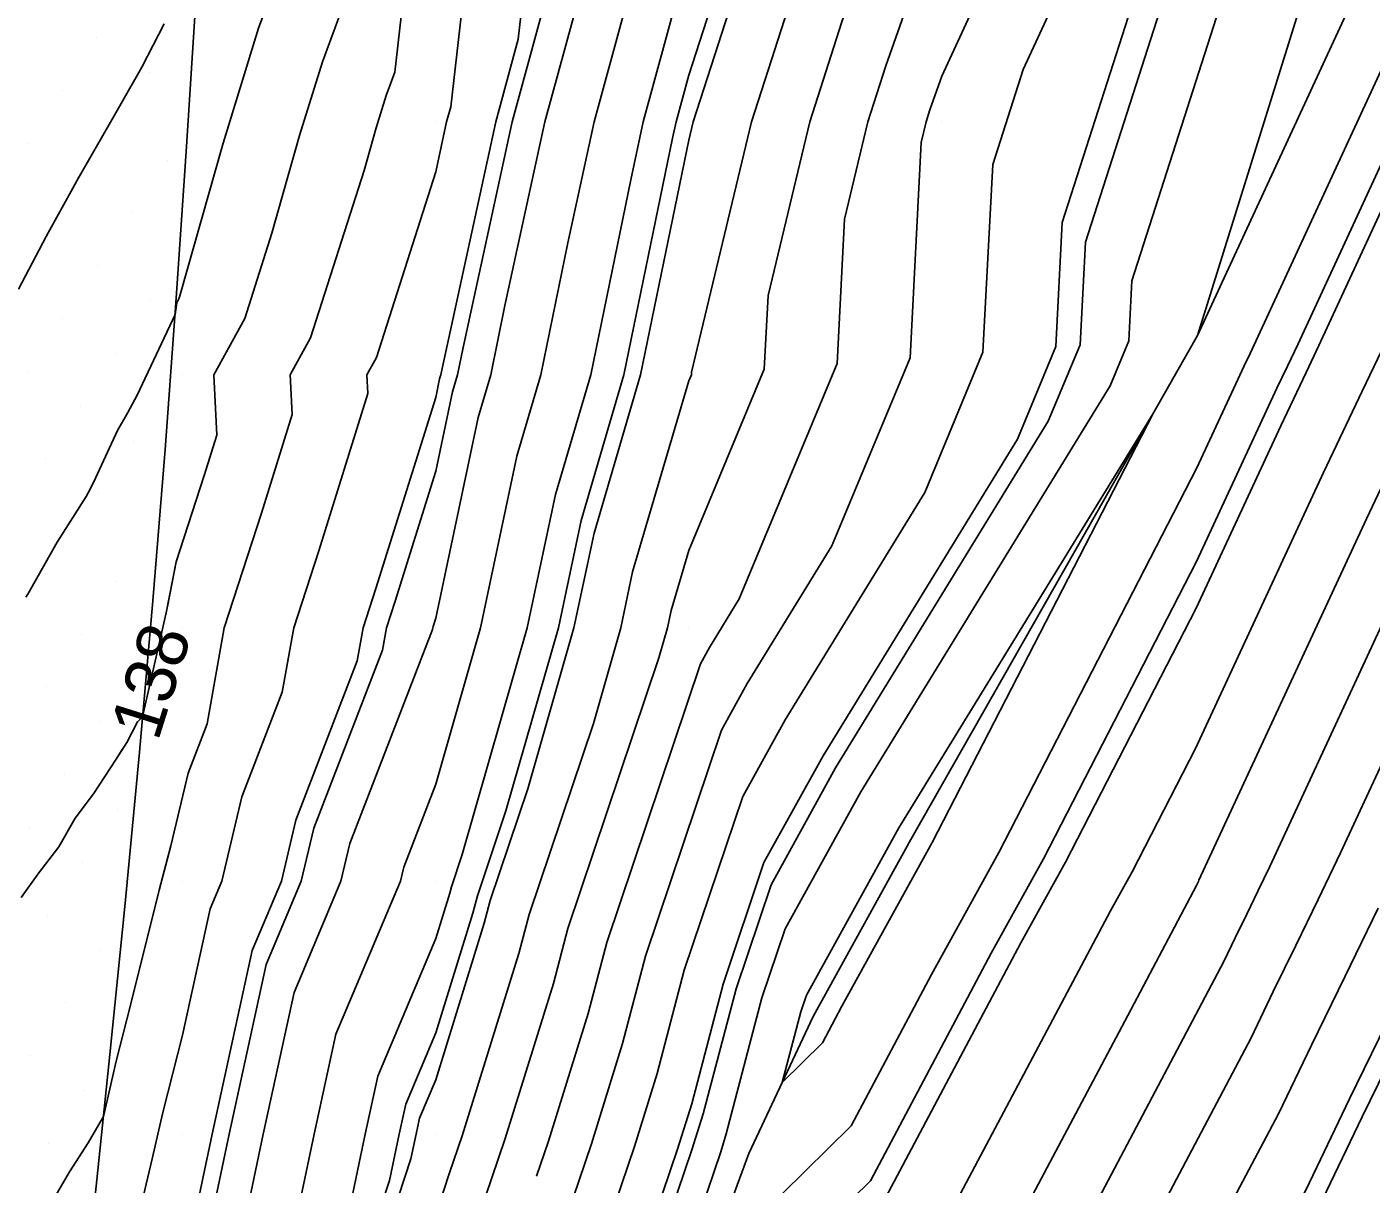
# Model space of a CAD drawing. Extents: x 2354170 to 2357230, y 866100 to 868290.
# Drawn here: x 2355353.8 to 2355406.9, y 866678 to 866723.8 of the extents above; entities that cross this region are included whole.
import ezdxf

# ---------------------------------------------------------------- set-up
doc = ezdxf.new("R2010")
doc.units = 0
for name, color, linetype in [('Default', 7, 'Continuous'), ('DTM Contours Major', 7, 'Continuous'), ('DTM Contours Minor', 7, 'Continuous'), ('DTM Contours Minor Text', 7, 'Continuous'), ('Exist DTM QL2 LIDAR Elevation Point', 7, 'Continuous'), ('Exist DTM Scan Elevation Point', 7, 'Continuous'), ('Exist Roads EOP', 7, 'Continuous'), ('PH Exist DTM Breakline', 7, 'Continuous')]:
    doc.layers.add(name, color=color, linetype=linetype)

msp = doc.modelspace()

# ---------------------------------------------------------------- linework, layer by layer
at = {"layer": 'Default'}
for points in [[(2355426.738, 866795.42), (2355422.853, 866786.427), (2355422.69, 866786.044), (2355419.767, 866779.881), (2355417.705, 866774.455), (2355412.616, 866762.479), (2355409.767, 866755.062), (2355407.731, 866750.816), (2355402.426, 866741.839), (2355399.217, 866734.344), (2355396.897, 866730.111), (2355393.184, 866722.07), (2355391.984, 866718.327), (2355391.6, 866710.905), (2355389.296, 866705.365), (2355383.783, 866696.383), (2355382.108, 866693.351), (2355379.798, 866686.486), (2355378.724, 866682.398), (2355377.831, 866679.521), (2355374.102, 866668.513), (2355372.691, 866664.216), (2355372.475, 866662.008), (2355369.995, 866648.686)], [(2355380.432, 866698.584), (2355380.79, 866699.232), (2355381.969, 866701.153), (2355385.84, 866710.46), (2355386.134, 866716.166), (2355387.053, 866720.007), (2355387.765, 866722.218), (2355389.976, 866728.506), (2355390.674, 866730.018), (2355394.597, 866737.176), (2355400.023, 866749.851), (2355400.124, 866750.023), (2355403.948, 866758.001), (2355407.677, 866767.708), (2355408.456, 866770.008), (2355408.957, 866771.027), (2355409.976, 866774.077), (2355412.219, 866779.979), (2355414.268, 866784.3), (2355416.258, 866790.008), (2355416.835, 866791.165)], [(2355373.665, 866688.685), (2355376.205, 866696.236), (2355377.285, 866700.007), (2355377.755, 866702.227), (2355379.976, 866709.767), (2355380.079, 866710.015), (2355380.084, 866710.115), (2355382.45, 866720.007), (2355384.284, 866725.699), (2355385.798, 866730.007), (2355386.841, 866733.142), (2355389.976, 866740.006), (2355389.976, 866740.007), (2355389.977, 866740.009), (2355394.106, 866750.008), (2355395.873, 866754.111), (2355398.138, 866760.008), (2355398.555, 866761.429), (2355399.976, 866766.992), (2355400.998, 866770.008), (2355403.958, 866776.026), (2355405.289, 866780.008), (2355406.591, 866783.393), (2355408.028, 866790.008)], [(2355372.131, 866689.234), (2355373.616, 866693.647), (2355375.438, 866700.007), (2355376.231, 866703.752), (2355378.073, 866710.007), (2355379.976, 866719.285), (2355380.149, 866720.007), (2355382.543, 866727.44), (2355383.446, 866730.007), (2355385.076, 866734.907), (2355387.405, 866740.008), (2355388.073, 866741.91), (2355389.976, 866747.256), (2355391.112, 866750.008), (2355393.781, 866756.203), (2355395.242, 866760.008), (2355396.315, 866763.668), (2355397.935, 866770.008), (2355398.462, 866771.522), (2355399.976, 866775.511), (2355401.459, 866778.525), (2355401.954, 866780.008), (2355403.471, 866783.952)], [(2355375.198, 866688.135), (2355378.795, 866698.826), (2355379.133, 866700.007), (2355379.28, 866700.702), (2355379.976, 866703.064), (2355382.959, 866710.238), (2355383.109, 866713.141), (2355384.752, 866720.007), (2355386.025, 866723.958), (2355388.151, 866730.007), (2355388.607, 866731.377), (2355389.976, 866734.375), (2355392.287, 866738.591), (2355395.076, 866745.108), (2355397.099, 866750.008), (2355397.965, 866752.018), (2355399.976, 866757.253), (2355401.039, 866759.471), (2355402.036, 866762.068), (2355404.727, 866770.008), (2355406.458, 866773.526), (2355408.623, 866780.008)], [(2355393.102, 866687.571), (2355394.862, 866690.756), (2355400.024, 866700.789), (2355403.366, 866707.994), (2355403.864, 866709.054), (2355404.371, 866710.109), (2355404.874, 866711.166), (2355410.354, 866723.01), (2355410.865, 866724.064), (2355411.382, 866725.117), (2355411.913, 866726.174), (2355423.71, 866745.702), (2355424.26, 866746.781), (2355424.8, 866747.887), (2355425.348, 866748.991), (2355425.437, 866749.168), (2355425.98, 866750.277), (2355426.51, 866751.392), (2355437.926, 866773.912), (2355438.242, 866774.569), (2355438.558, 866775.228), (2355438.887, 866775.883), (2355439.089, 866776.283)], [(2355410.958, 866767.207), (2355406.857, 866756.532), (2355403.928, 866750.419), (2355401.224, 866745.845), (2355396.907, 866735.76), (2355393.786, 866730.065), (2355389.976, 866721.814), (2355389.506, 866720.477), (2355389.355, 866720.007), (2355389.159, 866719.191), (2355388.72, 866710.683), (2355385.632, 866703.259), (2355382.286, 866697.807), (2355381.27, 866695.967), (2355378.265, 866687.036), (2355377.358, 866683.585), (2355376.13, 866679.627), (2355373.208, 866671.003), (2355371.202, 866664.894), (2355370.895, 866661.755), (2355368.729, 866650.117)], [(2355415.338, 866751.608), (2355404.828, 866733.827), (2355403.837, 866731.512), (2355403.121, 866730.205), (2355401.974, 866727.722), (2355397.484, 866713.725), (2355397.361, 866711.35), (2355396.624, 866709.577), (2355386.776, 866693.533), (2355383.784, 866688.117), (2355382.865, 866685.387), (2355381.456, 866680.022), (2355381.235, 866679.311), (2355375.89, 866663.533), (2355375.669, 866662.86), (2355375.635, 866662.515), (2355374.744, 866657.726), (2355376.913, 866661.887), (2355377.018, 866662.106), (2355377.122, 866662.322), (2355377.669, 866663.387), (2355383.664, 866677.653), (2355386.392, 866680.337), (2355389.565, 866686.317)], [(2355404.065, 866738.574), (2355403.627, 866737.833), (2355401.527, 866732.928), (2355400.009, 866730.158), (2355397.579, 866724.896), (2355394.734, 866716.026), (2355394.481, 866711.128), (2355392.96, 866707.471), (2355385.279, 866694.958), (2355382.946, 866690.734), (2355381.332, 866685.936), (2355380.09, 866681.21), (2355379.533, 866679.416), (2355374.996, 866666.023), (2355374.18, 866663.538), (2355374.055, 866662.262), (2355371.262, 866647.255), (2355371.211, 866647.088), (2355371.209, 866647.056), (2355371.206, 866647.024), (2355371.202, 866646.992), (2355371.196, 866646.961), (2355371.004, 866645.244)], [(2355353.73, 866675.37), (2355354.404, 866676.822), (2355354.848, 866677.381), (2355355.501, 866678.515), (2355356.243, 866679.662), (2355356.846, 866680.706), (2355357.349, 866682.885), (2355357.919, 866685.108), (2355359.044, 866689.648), (2355359.508, 866691.4), (2355360.188, 866694.265), (2355360.943, 866696.223), (2355361.616, 866700.007), (2355363.09, 866704.547), (2355364.308, 866708.444), (2355364.23, 866710.007), (2355365.033, 866711.47), (2355367.143, 866718.083), (2355367.622, 866719.773), (2355368.015, 866721.045), (2355368.357, 866721.967), (2355369.334, 866730.563)], [(2355357.724, 866674.635), (2355358.77, 866679.035), (2355359.193, 866680.865), (2355359.976, 866683.92), (2355361.068, 866688.914), (2355361.528, 866690.007), (2355362.318, 866693.339), (2355363.91, 866697.466), (2355364.363, 866700.007), (2355365.352, 866703.056), (2355367.294, 866709.268), (2355367.257, 866710.007), (2355367.637, 866710.699), (2355369.976, 866718.027), (2355370.407, 866720.007), (2355370.567, 866720.599), (2355371.686, 866730.44)], [(2355359.865, 866673.986), (2355359.976, 866674.451), (2355361.136, 866680.007), (2355362.723, 866687.26), (2355363.878, 866690.007), (2355364.449, 866692.412), (2355366.878, 866698.709), (2355367.109, 866700.007), (2355367.614, 866701.564), (2355369.976, 866709.117), (2355370.131, 866709.852), (2355370.177, 866710.007), (2355370.229, 866710.26), (2355372.35, 866720.007), (2355373.237, 866723.268), (2355374.038, 866730.317)], [(2355378.575, 866728.606), (2355376.236, 866720.007), (2355375.196, 866715.227), (2355374.125, 866710.007), (2355373.181, 866706.802), (2355371.742, 866700.007), (2355369.976, 866693.84), (2355368.709, 866690.558), (2355368.579, 866690.007), (2355366.032, 866683.951), (2355365.169, 866680.007), (2355363.9, 866673.931), (2355362.268, 866668.963), (2355361.413, 866660.237), (2355361.128, 866658.704), (2355358.859, 866651.27), (2355358.776, 866649.832)], [(2355364.198, 866727.003), (2355362.977, 866723.713), (2355361.575, 866719.171), (2355359.865, 866713.137), (2355359.825, 866713.012), (2355359.741, 866712.858), (2355359.677, 866712.394), (2355358.178, 866709.206), (2355357.803, 866708.525), (2355357.405, 866707.81), (2355356.528, 866705.923), (2355356.333, 866705.522), (2355356.159, 866705.209), (2355355.015, 866703.396), (2355353.854, 866701.339), (2355353.773, 866701.22)], [(2355370.598, 866689.784), (2355371.026, 866691.057), (2355373.59, 866700.007), (2355374.706, 866705.277), (2355376.099, 866710.007), (2355377.679, 866717.71), (2355378.179, 866720.007), (2355379.976, 866726.614)], [(2355357.222, 866650.18), (2355357.315, 866651.793), (2355359.74, 866659.738), (2355359.74, 866659.745), (2355359.741, 866659.751), (2355359.771, 866659.98), (2355359.8, 866660.199), (2355359.976, 866661.439), (2355360.779, 866669.641), (2355361.351, 866671.382), (2355363.152, 866680.007), (2355364.377, 866685.605), (2355366.228, 866690.007), (2355366.579, 866691.485), (2355369.846, 866699.953), (2355369.855, 866700.007), (2355369.877, 866700.072), (2355369.976, 866700.389), (2355371.656, 866708.327), (2355372.151, 866710.007), (2355372.712, 866712.744), (2355374.293, 866720.007), (2355375.906, 866725.937)], [(2355366.278, 866724.485), (2355365.496, 866722.379), (2355364.598, 866719.472), (2355363.504, 866715.61), (2355362.429, 866712.241), (2355361.202, 866710.007), (2355361.322, 866707.621), (2355360.828, 866706.039), (2355359.718, 866702.621), (2355359.322, 866700.6), (2355358.39, 866696.491), (2355358.193, 866696.294), (2355357.769, 866695.477), (2355357.342, 866694.824), (2355356.452, 866693.453), (2355355.726, 866692.493), (2355355.085, 866691.36), (2355354.292, 866690.331), (2355353.59, 866689.351)], [(2355389.565, 866686.317), (2355392.23, 866691.141), (2355400.049, 866706.337), (2355401.669, 866709.831), (2355401.911, 866710.345), (2355402.156, 866710.856), (2355402.401, 866711.369), (2355408.565, 866724.692)], [(2355359.241, 866723.878), (2355358.359, 866722.167), (2355358.191, 866721.86), (2355357.122, 866719.988), (2355355.901, 866717.863), (2355355.873, 866717.817), (2355355.552, 866717.238), (2355354.728, 866715.742), (2355354.659, 866715.623), (2355354.583, 866715.478), (2355353.489, 866713.399)], [(2355417.738, 866722.106), (2355417.021, 866720.646), (2355415.722, 866717.965), (2355412.295, 866710.557), (2355411.013, 866707.867), (2355409.724, 866705.182), (2355408.455, 866702.484), (2355402.934, 866690.579), (2355402.48, 866689.636), (2355402.023, 866688.698), (2355401.567, 866687.765), (2355401.116, 866686.825), (2355392.353, 866670.244), (2355391.996, 866669.464), (2355391.632, 866668.67), (2355391.256, 866667.866), (2355386.824, 866659.239), (2355385.588, 866656.686), (2355384.352, 866654.114), (2355380.171, 866646.091), (2355379.282, 866643.89), (2355378.157, 866641.72), (2355372.926, 866632.765)], [(2355396.639, 866688.824), (2355397.493, 866690.37), (2355399.999, 866695.241), (2355405.062, 866706.157), (2355405.817, 866707.764), (2355406.585, 866709.362), (2355407.348, 866710.963)], [(2355419.453, 866709.399), (2355417.656, 866705.626), (2355415.584, 866701.31), (2355413.544, 866696.973), (2355411.332, 866692.203), (2355409.588, 866688.581), (2355407.834, 866684.98), (2355406.082, 866681.402), (2355404.351, 866677.793), (2355400.807, 866671.086), (2355399.182, 866667.535), (2355397.523, 866663.915), (2355395.809, 866660.253), (2355394.1, 866656.927), (2355392.017, 866652.622), (2355389.932, 866648.284), (2355388.346, 866645.241), (2355386.62, 866640.968), (2355384.435, 866636.753), (2355382.396, 866633.263), (2355380.253, 866629.369), (2355378.098, 866625.526), (2355376.222, 866621.537), (2355375.214, 866619.774)], [(2355383.665, 866682.043), (2355384.399, 866684.837), (2355384.622, 866685.501), (2355388.272, 866692.108), (2355398.322, 866708.482), (2355389.598, 866691.527), (2355386.028, 866685.063), (2355385.256, 866683.609), (2355383.665, 866682.043)], [(2355389.798, 866670.519), (2355397.318, 866684.691), (2355400.037, 866689.836), (2355400.061, 866689.887), (2355400.086, 866689.937), (2355400.11, 866689.987), (2355400.135, 866690.038), (2355406.758, 866704.32), (2355407.771, 866706.473)], [(2355410.151, 866700.647), (2355405.733, 866691.12), (2355404.849, 866689.284), (2355403.96, 866687.458), (2355403.072, 866685.644), (2355402.194, 866683.815), (2355395.171, 866670.524), (2355394.392, 866668.821), (2355393.596, 866667.085), (2355392.774, 866665.328), (2355389.25, 866658.469), (2355387.731, 866655.331), (2355386.212, 866652.171), (2355382.896, 866645.808)], [(2355373.958, 866678.345), (2355374.428, 866679.732), (2355375.993, 866684.773), (2355376.732, 866687.585), (2355380.432, 866698.584)], [(2355340.097, 866569.762), (2355345.058, 866584.849), (2355347.967, 866599.319), (2355349.018, 866602.883), (2355352.47, 866612.436), (2355354.936, 866623.811), (2355357.42, 866633.827), (2355358.064, 866636.185), (2355359.058, 866638.898), (2355359.828, 866645.787), (2355360.04, 866647.011), (2355360.193, 866648.247), (2355360.331, 866649.485), (2355360.403, 866650.748), (2355362.395, 866657.273), (2355362.993, 866660.49), (2355363.757, 866668.285), (2355366.448, 866676.48), (2355367.185, 866680.007), (2355367.686, 866682.296), (2355369.976, 866687.74), (2355370.53, 866689.525), (2355370.598, 866689.784)], [(2355351.14, 866602.581), (2355351.335, 866603.24), (2355353.954, 866610.488), (2355357.124, 866625.11), (2355359.162, 866633.326), (2355359.69, 866635.261), (2355360.505, 866637.487), (2355361.452, 866645.955), (2355361.635, 866647.009), (2355361.766, 866648.072), (2355361.885, 866649.138), (2355361.947, 866650.225), (2355363.662, 866655.842), (2355364.574, 866660.743), (2355365.246, 866667.607), (2355368.997, 866679.028), (2355369.202, 866680.007), (2355369.341, 866680.642), (2355369.976, 866682.152), (2355371.895, 866688.337), (2355372.131, 866689.234)], [(2355347.664, 866575.561), (2355348.122, 866576.954), (2355353.108, 866601.753), (2355353.652, 866603.597), (2355355.438, 866608.54), (2355359.311, 866626.408), (2355360.903, 866632.826), (2355361.316, 866634.338), (2355361.953, 866636.076), (2355363.076, 866646.123), (2355363.229, 866647.006), (2355363.339, 866647.897), (2355363.439, 866648.791), (2355363.491, 866649.702), (2355364.928, 866654.411), (2355366.154, 866660.996), (2355366.735, 866666.929), (2355370.526, 866678.473), (2355371.024, 866679.942), (2355373.261, 866687.149), (2355373.665, 866688.685)], [(2355374.721, 866646.657), (2355380.632, 866658.001), (2355381.303, 866659.396), (2355381.973, 866660.781), (2355385.467, 866667.581), (2355387.663, 866672.808), (2355388.663, 866673.791), (2355396.639, 866688.824)], [(2355407.218, 866688.933), (2355405.897, 866686.219), (2355404.577, 866683.523), (2355403.273, 866680.804), (2355397.989, 866670.805), (2355396.787, 866668.178), (2355395.56, 866665.5), (2355394.291, 866662.791), (2355391.675, 866657.698), (2355389.874, 866653.977), (2355388.072, 866650.227)], [(2355365.035, 866649.179), (2355366.195, 866652.98), (2355367.734, 866661.249), (2355368.224, 866666.251), (2355371.42, 866675.983), (2355372.726, 866679.837), (2355374.627, 866685.961), (2355375.198, 866688.135)], [(2355373.8, 866650.403), (2355378.772, 866659.944), (2355379.16, 866660.751), (2355379.548, 866661.552), (2355381.568, 866665.484), (2355385.664, 866675.23), (2355387.527, 866677.064), (2355393.102, 866687.571)]]:
    msp.add_lwpolyline(points, dxfattribs=at)
at = {"layer": 'DTM Contours Major'}
for points in [[(2355380.432, 866698.584), (2355380.79, 866699.232), (2355381.969, 866701.153), (2355385.84, 866710.46), (2355386.134, 866716.166), (2355387.053, 866720.007), (2355387.765, 866722.218), (2355389.976, 866728.506), (2355390.674, 866730.018), (2355394.597, 866737.176), (2355400.023, 866749.851), (2355400.124, 866750.023), (2355403.948, 866758.001), (2355407.677, 866767.708), (2355408.456, 866770.008), (2355408.957, 866771.027), (2355409.976, 866774.077), (2355412.219, 866779.979), (2355414.268, 866784.3), (2355416.258, 866790.008), (2355416.835, 866791.165)], [(2355417.738, 866722.106), (2355417.021, 866720.646), (2355415.722, 866717.965), (2355412.295, 866710.557), (2355411.013, 866707.867), (2355409.724, 866705.182), (2355408.455, 866702.484), (2355402.934, 866690.579), (2355402.48, 866689.636), (2355402.023, 866688.698), (2355401.567, 866687.765), (2355401.116, 866686.825), (2355392.353, 866670.244), (2355391.996, 866669.464), (2355391.632, 866668.67), (2355391.256, 866667.866), (2355386.824, 866659.239), (2355385.588, 866656.686), (2355384.352, 866654.114), (2355380.171, 866646.091), (2355379.282, 866643.89), (2355378.157, 866641.72), (2355372.926, 866632.765)], [(2355373.958, 866678.345), (2355374.428, 866679.732), (2355375.993, 866684.773), (2355376.732, 866687.585), (2355380.432, 866698.584)]]:
    msp.add_lwpolyline(points, dxfattribs=at)
at = {"layer": 'DTM Contours Minor'}
for points in [[(2355434.189, 866801.385), (2355426.023, 866782.481), (2355425.681, 866781.676), (2355424.799, 866779.816), (2355424.177, 866778.178), (2355414.826, 866756.175), (2355413.646, 866753.103), (2355412.803, 866751.344), (2355404.027, 866736.498), (2355402.297, 866732.456), (2355401.046, 866730.174), (2355399.044, 866725.838), (2355395.65, 866715.259), (2355395.441, 866711.202), (2355394.181, 866708.173), (2355385.778, 866694.483), (2355383.225, 866689.862), (2355381.843, 866685.753), (2355380.545, 866680.814), (2355380.101, 866679.381), (2355375.294, 866665.193), (2355375.19, 866664.875)], [(2355371.62, 866689.418), (2355372.752, 866692.784), (2355374.822, 866700.007), (2355375.722, 866704.26), (2355377.415, 866710.007), (2355379.334, 866719.366), (2355379.474, 866720.007), (2355379.976, 866721.852), (2355381.963, 866728.02)], [(2355366.278, 866724.485), (2355365.496, 866722.379), (2355364.598, 866719.472), (2355363.504, 866715.61), (2355362.429, 866712.241), (2355361.202, 866710.007), (2355361.322, 866707.621), (2355360.828, 866706.039), (2355359.718, 866702.621), (2355359.373, 866700.858)], [(2355359.976, 866671.233), (2355361.808, 866680.007), (2355363.274, 866686.708), (2355364.662, 866690.007), (2355365.159, 866692.103), (2355367.867, 866699.124), (2355368.025, 866700.007), (2355368.368, 866701.067), (2355369.976, 866706.208), (2355370.639, 866709.343), (2355370.835, 866710.007), (2355371.057, 866711.088), (2355372.997, 866720.007), (2355374.126, 866724.158)], [(2355391.923, 866687.153), (2355393.985, 866690.884), (2355400.032, 866702.639), (2355402.8, 866708.606), (2355403.213, 866709.484), (2355403.632, 866710.358), (2355404.05, 866711.234), (2355409.758, 866723.571)], [(2355357.591, 866695.205), (2355357.342, 866694.824), (2355356.452, 866693.453), (2355355.726, 866692.493), (2355355.085, 866691.36), (2355354.292, 866690.331), (2355353.59, 866689.351)], [(2355360.842, 866645.279), (2355360.911, 866645.899), (2355361.103, 866647.009), (2355361.241, 866648.13), (2355361.367, 866649.254), (2355361.432, 866650.399), (2355363.239, 866656.319), (2355364.047, 866660.659), (2355364.75, 866667.833), (2355368.148, 866678.179), (2355368.529, 866680.007), (2355368.789, 866681.193), (2355369.976, 866684.015), (2355371.44, 866688.733), (2355371.62, 866689.418)], [(2355373.963, 866659.019), (2355372.09, 866648.959), (2355378.152, 866660.592), (2355378.446, 866661.202), (2355378.739, 866661.809), (2355380.269, 866664.785), (2355384.997, 866676.038), (2355387.149, 866678.155), (2355391.923, 866687.153)], [(2355408.48, 866684.567), (2355406.584, 866680.695), (2355404.711, 866676.789), (2355401.747, 866671.18), (2355399.981, 866667.321), (2355399.422, 866666.102)]]:
    msp.add_lwpolyline(points, dxfattribs=at)
at = {"layer": 'Exist DTM QL2 LIDAR Elevation Point'}
for p, q in [((2355369.976, 866720.007), (2355369.976, 866720.007)), ((2355379.976, 866720.007), (2355379.976, 866720.007)), ((2355389.976, 866720.007), (2355389.976, 866720.007)), ((2355359.976, 866710.007), (2355359.976, 866710.007)), ((2355369.976, 866710.007), (2355369.976, 866710.007)), ((2355379.976, 866710.007), (2355379.976, 866710.007)), ((2355359.976, 866700.007), (2355359.976, 866700.007)), ((2355369.976, 866700.007), (2355369.976, 866700.007)), ((2355379.976, 866700.007), (2355379.976, 866700.007)), ((2355359.976, 866690.007), (2355359.976, 866690.007)), ((2355369.976, 866690.007), (2355369.976, 866690.007)), ((2355399.976, 866690.007), (2355399.976, 866690.007)), ((2355359.976, 866680.007), (2355359.976, 866680.007)), ((2355369.976, 866680.007), (2355369.976, 866680.007))]:
    msp.add_line(p, q, dxfattribs=at)
at = {"layer": 'Exist DTM Scan Elevation Point'}
for p, q in [((2355356.59, 866723.338), (2355356.59, 866723.338)), ((2355358.675, 866721.958), (2355358.675, 866721.958)), ((2355355.21, 866721.253), (2355355.21, 866721.253)), ((2355357.295, 866719.873), (2355357.295, 866719.873)), ((2355353.831, 866719.168), (2355353.831, 866719.168)), ((2355359.38, 866718.494), (2355359.38, 866718.494)), ((2355355.916, 866717.788), (2355355.916, 866717.788)), ((2355358.001, 866716.409), (2355358.001, 866716.409)), ((2355354.537, 866715.703), (2355354.537, 866715.703)), ((2355356.622, 866714.324), (2355356.622, 866714.324)), ((2355358.707, 866712.945), (2355358.707, 866712.945)), ((2355355.242, 866712.239), (2355355.242, 866712.239)), ((2355357.327, 866710.86), (2355357.327, 866710.86)), ((2355353.863, 866710.154), (2355353.863, 866710.154)), ((2355355.948, 866708.775), (2355355.948, 866708.775)), ((2355358.033, 866707.395), (2355358.033, 866707.395)), ((2355354.568, 866706.69), (2355354.568, 866706.69)), ((2355356.653, 866705.31), (2355356.653, 866705.31)), ((2355355.274, 866703.225), (2355355.274, 866703.225)), ((2355357.359, 866701.846), (2355357.359, 866701.846)), ((2355353.894, 866701.14), (2355353.894, 866701.14)), ((2355355.979, 866699.761), (2355355.979, 866699.761)), ((2355358.064, 866698.381), (2355358.064, 866698.381)), ((2355354.6, 866697.676), (2355354.6, 866697.676)), ((2355356.685, 866696.296), (2355356.685, 866696.296)), ((2355355.306, 866694.211), (2355355.306, 866694.211)), ((2355357.39, 866692.832), (2355357.39, 866692.832)), ((2355353.926, 866692.126), (2355353.926, 866692.126)), ((2355356.011, 866690.747), (2355356.011, 866690.747)), ((2355354.632, 866688.662), (2355354.632, 866688.662)), ((2355356.717, 866687.282), (2355356.717, 866687.282)), ((2355355.337, 866685.198), (2355355.337, 866685.198)), ((2355353.958, 866683.113), (2355353.958, 866683.113)), ((2355356.043, 866681.733), (2355356.043, 866681.733)), ((2355354.663, 866679.648), (2355354.663, 866679.648))]:
    msp.add_line(p, q, dxfattribs=at)
at = {"layer": 'Exist Roads EOP'}
msp.add_lwpolyline([(2355360.515, 866725.016), (2355360.132, 866719.028), (2355359.725, 866713.042), (2355359.282, 866707.058), (2355358.796, 866701.078), (2355358.266, 866695.101), (2355357.698, 866689.128), (2355357.1, 866683.158), (2355356.481, 866677.19), (2355355.844, 866671.224), (2355355.193, 866665.26), (2355354.528, 866659.296), (2355353.851, 866653.335), (2355353.831, 866653.159)], dxfattribs=at)
at = {"layer": 'PH Exist DTM Breakline'}
for points in [[(2355623.276, 867155.352), (2355615.583, 867138.247), (2355608.493, 867123.325), (2355597.576, 867101.035), (2355584.194, 867076.317), (2355571.679, 867051.841), (2355556.972, 867022.361), (2355542.395, 866991.347), (2355529.822, 866965.709), (2355520.718, 866947.043), (2355510.055, 866924.144), (2355500.189, 866901.892), (2355490.411, 866881.383), (2355478.718, 866859.364), (2355464.612, 866830.773), (2355451.411, 866802.435), (2355436.873, 866776.843), (2355421.458, 866750.816), (2355406.881, 866726.275), (2355400.072, 866711.56)], [(2355400.072, 866711.56), (2355405.902, 866730.247), (2355416.389, 866751.717), (2355427.362, 866780.815), (2355441.715, 866807.607), (2355448.758, 866835.801), (2355461.562, 866858.553), (2355478.458, 866887.263), (2355493.304, 866914.341), (2355506.971, 866940.624), (2355519.321, 866966.985), (2355533.541, 866993.952), (2355547.101, 867021.457), (2355560.375, 867044.808), (2355572.32, 867070.568), (2355587.937, 867097.012), (2355600.743, 867121.888), (2355610.75, 867143.33), (2355613.41, 867148.104), (2355613.419, 867152.415)], [(2355400.072, 866711.56), (2355388.753, 866691.651), (2355384.892, 866684.66), (2355382.352, 866679.242), (2355376.222, 866662.609), (2355371.495, 866646.992), (2355367.119, 866631.041), (2355358.619, 866604.363), (2355347.647, 866573.973), (2355342.726, 866562.737), (2355339.575, 866553.722), (2355335.616, 866543.525), (2355330.204, 866530.05)]]:
    msp.add_lwpolyline(points, dxfattribs=at)

# ---------------------------------------------------------------- texts
at = {"layer": 'DTM Contours Minor Text'}
msp.add_text('138', height=2, rotation=72.5098, dxfattribs=at).set_placement((2355358.996, 866695.489))

doc.saveas('drawing.dxf')
